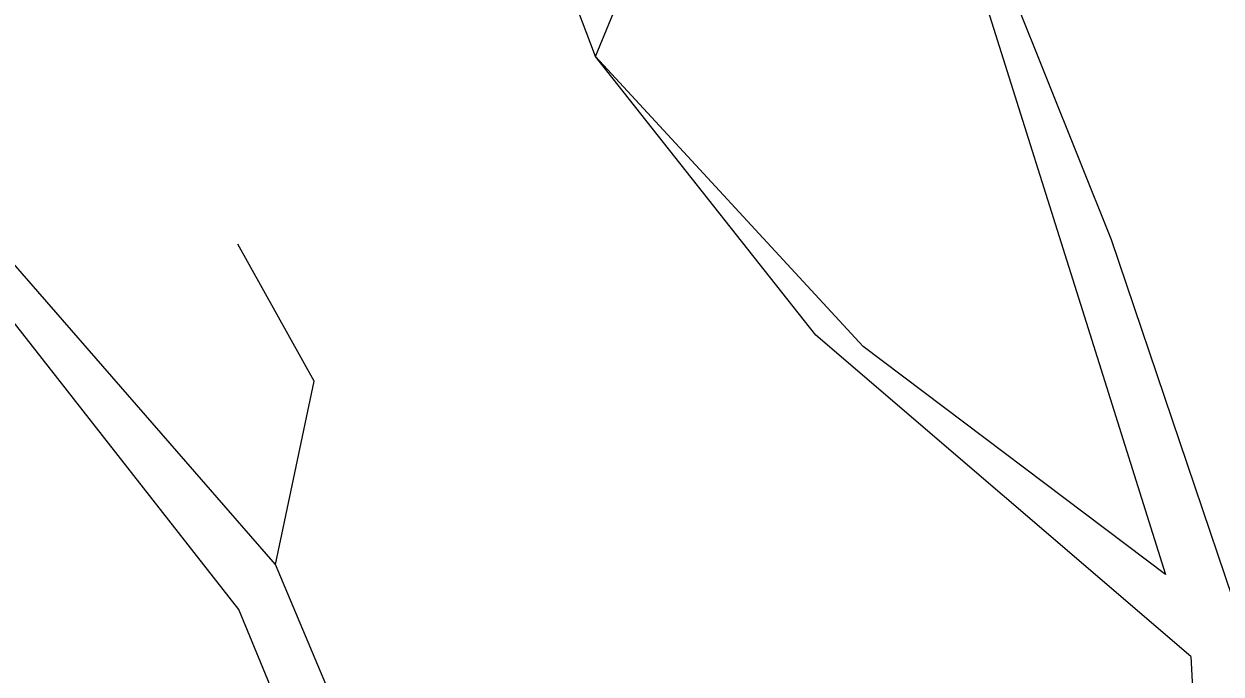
# Model space of a CAD drawing. Extents: x -438233 to -437334, y -1133133 to -1132623.
# Drawn here: x -438091.299 to -438090.052, y -1133012.616 to -1133011.939 of the extents above; entities that cross this region are included whole.
import ezdxf

# ---------------------------------------------------------------- set-up
doc = ezdxf.new("R2010")
doc.units = 0
doc.layers.add('Vrstva 1', color=7, linetype='Continuous')

msp = doc.modelspace()

# ---------------------------------------------------------------- linework, layer by layer
at = {"layer": 'Vrstva 1'}
for p, q in [((-438090.7036, -1133011.9725), (-438090.6079, -1133011.7395)), ((-438090.3141, -1133011.7949), (-438090.1666, -1133012.1633)), ((-438090.7036, -1133011.9725), (-438090.7644, -1133011.8123)), ((-438090.3327, -1133011.8045), (-438090.1925, -1133012.2494)), ((-438090.4249, -1133012.2747), (-438090.7036, -1133011.9725)), ((-438090.4742, -1133012.2627), (-438090.7036, -1133011.9725)), ((-438091.0372, -1133012.5017), (-438091.3731, -1133012.1157)), ((-438091.0751, -1133012.5486), (-438091.3996, -1133012.135)), ((-438090.9968, -1133012.3108), (-438091.0763, -1133012.1681)), ((-438090.1666, -1133012.1633), (-438090.0209, -1133012.5944)), ((-438090.1925, -1133012.2494), (-438090.11, -1133012.5119)), ((-438090.0835, -1133012.5974), (-438090.4742, -1133012.2627)), ((-438090.11, -1133012.5119), (-438090.4249, -1133012.2747)), ((-438091.0372, -1133012.5017), (-438090.9968, -1133012.3108)), ((-438090.8096, -1133013.0405), (-438091.0372, -1133012.5017)), ((-438090.8836, -1133013.0146), (-438091.0751, -1133012.5486)), ((-438090.0835, -1133012.5974), (-438090.0672, -1133012.9171))]:
    msp.add_line(p, q, dxfattribs=at)

doc.saveas('drawing.dxf')
